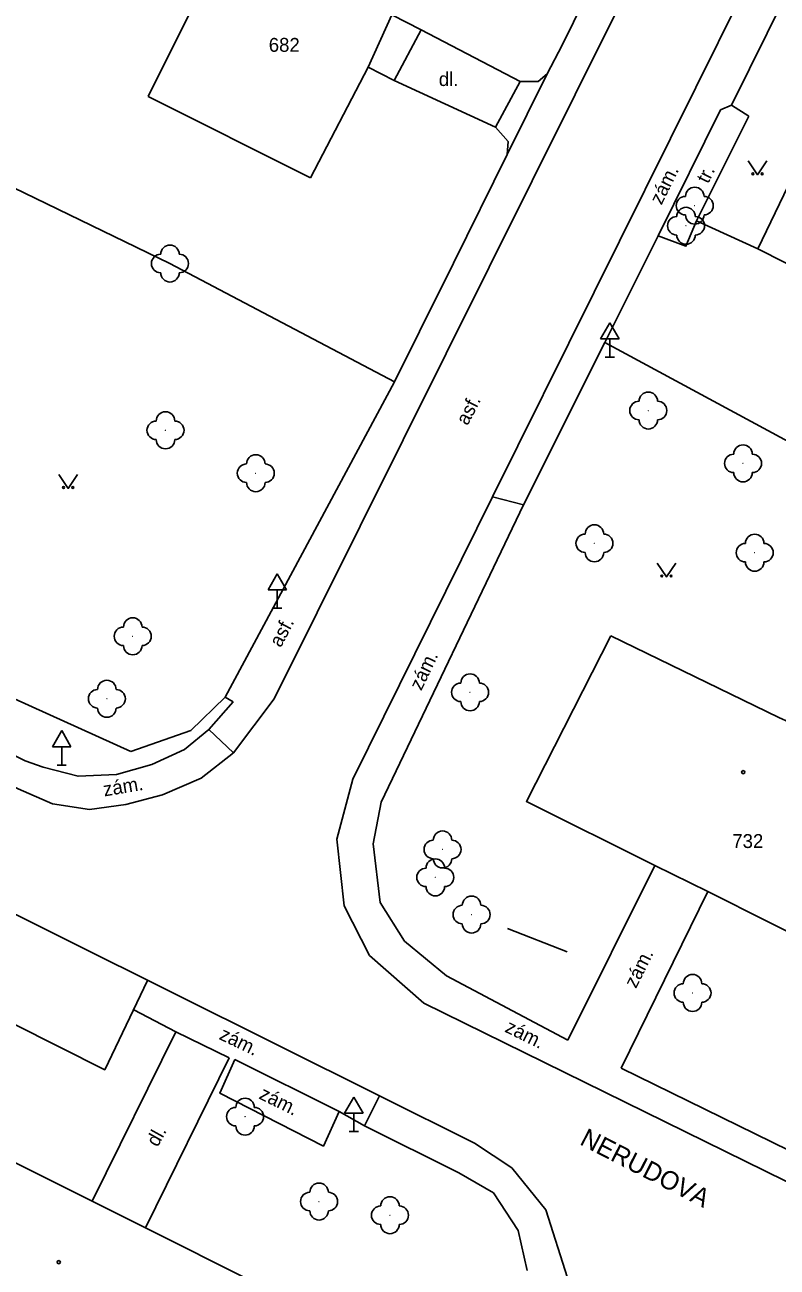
# Model space of a CAD drawing. Extents: x -794191 to -788944, y -1117087 to -1105044.
# Drawn here: x -791348.7 to -791308, y -1110107.8 to -1110040.6 of the extents above; entities that cross this region are included whole.
import ezdxf

# ---------------------------------------------------------------- set-up
doc = ezdxf.new("R2010")
doc.units = 0
for name, color, linetype in [('Doplněk polohopisu', 7, 'Continuous'), ('Doplňkové značky', 7, 'Continuous'), ('Hranice - ploty_ zdi', 7, 'Continuous'), ('Komunikace', 7, 'Continuous'), ('Názvy ulic_ silnic_ žel_', 7, 'Continuous'), ('Pomocné popisy', 7, 'Continuous'), ('Stavební objekty', 7, 'Continuous'), ('Výškopis', 7, 'Continuous'), ('Zeleň', 7, 'Continuous'), ('Značky druhů budov', 7, 'Continuous'), ('Značky druhů pozemků', 7, 'Continuous'), ('Čísla popisná', 7, 'Continuous')]:
    doc.layers.add(name, color=color, linetype=linetype)

msp = doc.modelspace()

# ---------------------------------------------------------------- linework, layer by layer
at = {"layer": 'Doplněk polohopisu'}
for p, q in [((-791321.89, -1110043.69), (-791327.24, -1110040.91)), ((-791328.71, -1110043.64), (-791323.22, -1110046.16)), ((-791317.32, -1110057.81), (-791314.43, -1110052.04)), ((-791302.03, -1110066.07), (-791317.32, -1110057.81)), ((-791321.71, -1110066.59), (-791329.4, -1110082.68)), ((-791323.39, -1110066.15), (-791321.71, -1110066.59)), ((-791348.65, -1110080.43), (-791364.73, -1110072.46)), ((-791338.72, -1110078.74), (-791337.4, -1110077.24)), ((-791337.83, -1110076.99), (-791337.4, -1110077.24)), ((-791337.38, -1110080), (-791338.72, -1110078.74)), ((-791329.4, -1110082.68), (-791329.84, -1110084.93)), ((-791329.84, -1110084.93), (-791329.46, -1110088.09)), ((-791329.46, -1110088.09), (-791328.15, -1110090.19)), ((-791328.15, -1110090.19), (-791325.88, -1110092.07)), ((-791325.88, -1110092.07), (-791319.31, -1110095.54)), ((-791340.5, -1110095.1), (-791342.78, -1110093.9)), ((-791345.03, -1110104.25), (-791340.5, -1110095.1)), ((-791340.5, -1110095.1), (-791337.62, -1110096.49)), ((-791337.62, -1110096.49), (-791342.14, -1110105.69)), ((-791316.43, -1110097.06), (-791299.95, -1110105.16)), ((-791330.3, -1110100.17), (-791329.49, -1110098.56)), ((-791323.34, -1110103.8), (-791325.21, -1110102.72)), ((-791322, -1110105.84), (-791323.34, -1110103.8))]:
    msp.add_line(p, q, dxfattribs=at)
for points in [[(-791314.43, -1110052.04), (-791311.06, -1110045.23), (-791310.47, -1110044.98)], [(-791314.43, -1110052.04), (-791312.94, -1110052.61), (-791312.36, -1110051.23)], [(-791338.72, -1110078.74), (-791340.04, -1110079.83), (-791341.79, -1110080.63), (-791343.71, -1110081.17), (-791345.78, -1110081.27), (-791347.68, -1110080.78), (-791348.65, -1110080.43)], [(-791325.21, -1110102.72), (-791330.3, -1110100.17), (-791331.68, -1110099.4), (-791337.31, -1110096.59)], [(-791321.51, -1110108), (-791322, -1110105.84)]]:
    msp.add_lwpolyline(points, dxfattribs=at)
at = {"layer": 'Doplňkové značky'}
for p, q in [((-791317.05, -1110056.744), (-791317.55, -1110057.61)), ((-791317.05, -1110056.744), (-791316.55, -1110057.61)), ((-791317.55, -1110057.61), (-791316.55, -1110057.61)), ((-791317.05, -1110058.61), (-791317.05, -1110057.61)), ((-791317.3, -1110058.61), (-791316.8, -1110058.61)), ((-791335.02, -1110070.314), (-791335.52, -1110071.18)), ((-791335.02, -1110070.314), (-791334.52, -1110071.18)), ((-791335.52, -1110071.18), (-791334.52, -1110071.18)), ((-791335.02, -1110072.18), (-791335.02, -1110071.18)), ((-791335.27, -1110072.18), (-791334.77, -1110072.18)), ((-791346.67, -1110078.804), (-791347.17, -1110079.67)), ((-791346.67, -1110078.804), (-791346.17, -1110079.67)), ((-791347.17, -1110079.67), (-791346.17, -1110079.67)), ((-791346.67, -1110080.67), (-791346.67, -1110079.67)), ((-791346.92, -1110080.67), (-791346.42, -1110080.67)), ((-791330.88, -1110098.624), (-791331.38, -1110099.49)), ((-791330.88, -1110098.624), (-791330.38, -1110099.49)), ((-791331.38, -1110099.49), (-791330.38, -1110099.49)), ((-791330.88, -1110100.49), (-791330.88, -1110099.49)), ((-791331.13, -1110100.49), (-791330.63, -1110100.49))]:
    msp.add_line(p, q, dxfattribs=at)
at = {"layer": 'Hranice - ploty_ zdi'}
for p, q in [((-791302.4, -1110028.6), (-791310.47, -1110044.98)), ((-791328.83, -1110040.09), (-791327.24, -1110040.91)), ((-791320.44, -1110043.28), (-791319.63, -1110041.74)), ((-791321.89, -1110043.69), (-791323.22, -1110046.16)), ((-791322.6, -1110047.64), (-791320.44, -1110043.28)), ((-791321.89, -1110043.69), (-791320.93, -1110043.69)), ((-791320.93, -1110043.69), (-791320.44, -1110043.28)), ((-791310.47, -1110044.98), (-791309.53, -1110045.57)), ((-791322.55, -1110046.94), (-791323.22, -1110046.16)), ((-791322.6, -1110047.64), (-791322.55, -1110046.94)), ((-791325.49, -1110053.53), (-791322.6, -1110047.64)), ((-791325.49, -1110053.53), (-791327.34, -1110057.22)), ((-791328.69, -1110059.93), (-791327.34, -1110057.22)), ((-791337.83, -1110076.99), (-791328.69, -1110059.93)), ((-791339.7, -1110078.79), (-791337.83, -1110076.99)), ((-791342.94, -1110079.94), (-791339.7, -1110078.79)), ((-791322.57, -1110089.5), (-791319.36, -1110090.76))]:
    msp.add_line(p, q, dxfattribs=at)
for points in [[(-791385.73, -1110030.55), (-791367.46, -1110040.61), (-791340.82, -1110053.54), (-791328.69, -1110059.93)], [(-791319.63, -1110041.74), (-791315.94, -1110034.22), (-791315.64, -1110033.62)], [(-791327.24, -1110040.91), (-791328.71, -1110043.64), (-791330.11, -1110042.93)]]:
    msp.add_lwpolyline(points, dxfattribs=at)
at = {"layer": 'Komunikace'}
for p, q in [((-791312.4, -1110044.02), (-791298.62, -1110016.21)), ((-791323.39, -1110066.15), (-791312.4, -1110044.02)), ((-791321.71, -1110066.59), (-791317.32, -1110057.81)), ((-791330.94, -1110081.43), (-791323.39, -1110066.15)), ((-791331.8, -1110084.68), (-791330.94, -1110081.43)), ((-791331.4, -1110088.27), (-791331.8, -1110084.68)), ((-791319.31, -1110095.54), (-791314.62, -1110086.09)), ((-791316.43, -1110097.06), (-791311.76, -1110087.5)), ((-791330.03, -1110090.97), (-791331.4, -1110088.27)), ((-791327.1, -1110093.54), (-791330.03, -1110090.97)), ((-791292.95, -1110110.37), (-791327.1, -1110093.54)), ((-791324.36, -1110101.12), (-791322.35, -1110102.44)), ((-791322.35, -1110102.44), (-791320.5, -1110104.72)), ((-791320.5, -1110104.72), (-791319.34, -1110108.39))]:
    msp.add_line(p, q, dxfattribs=at)
for points in [[(-791335.18, -1110077.09), (-791314.28, -1110035.05), (-791310.21, -1110026.85), (-791307.83, -1110022.09), (-791303.6, -1110013.76)], [(-791335.18, -1110077.09), (-791337.38, -1110080), (-791339.13, -1110081.37), (-791341.22, -1110082.28), (-791343.2, -1110082.79), (-791345.16, -1110083.06), (-791347.17, -1110082.77), (-791349.02, -1110081.95), (-791368.27, -1110072.34), (-791395.89, -1110058.51), (-791414.71, -1110049.1), (-791416.05, -1110048.94)], [(-791351.96, -1110087.36), (-791329.49, -1110098.56), (-791324.36, -1110101.12)], [(-791342.03, -1110092.32), (-791344.34, -1110097.14), (-791356.69, -1110090.92), (-791355.59, -1110088.9)], [(-791331.68, -1110099.4), (-791332.53, -1110101.27), (-791338.12, -1110098.41), (-791337.31, -1110096.59)]]:
    msp.add_lwpolyline(points, dxfattribs=at)
at = {"layer": 'Stavební objekty'}
for p, q in [((-791341.99, -1110044.5), (-791334.62, -1110029.64)), ((-791328.83, -1110040.09), (-791330.11, -1110042.93)), ((-791330.11, -1110042.93), (-791333.23, -1110048.91)), ((-791341.99, -1110044.5), (-791333.23, -1110048.91)), ((-791309.05, -1110052.74), (-791306.4, -1110047.21)), ((-791342.14, -1110105.69), (-791345.03, -1110104.25)), ((-791336.35, -1110108.6), (-791342.14, -1110105.69))]:
    msp.add_line(p, q, dxfattribs=at)
for points in [[(-791309.05, -1110052.74), (-791312.36, -1110051.23), (-791309.53, -1110045.57)], [(-791268.85, -1110072.76), (-791271.75, -1110071.35), (-791274.44, -1110070), (-791277.13, -1110068.66), (-791279.82, -1110067.32), (-791282.49, -1110065.98), (-791285.12, -1110064.67), (-791287.69, -1110063.39), (-791290.23, -1110062.13), (-791292.77, -1110060.87), (-791295.42, -1110059.54), (-791298.1, -1110058.21), (-791300.75, -1110056.88), (-791303.46, -1110055.55), (-791306.13, -1110054.22), (-791309.05, -1110052.74)], [(-791314.62, -1110086.09), (-791321.56, -1110082.63), (-791316.99, -1110073.68)], [(-791280.94, -1110091.57), (-791288, -1110088), (-791288.45, -1110087.81), (-791297.44, -1110083.5), (-791307.36, -1110078.35), (-791307.91, -1110078.09), (-791316.99, -1110073.68)], [(-791311.76, -1110087.5), (-791314.62, -1110086.09)], [(-791285.47, -1110100.55), (-791292.4, -1110097.1), (-791295.28, -1110095.68), (-791305.16, -1110090.82), (-791311.76, -1110087.5)], [(-791345.03, -1110104.25), (-791352.82, -1110100.36), (-791361.53, -1110095.98), (-791364.41, -1110094.54), (-791372.39, -1110090.58)]]:
    msp.add_lwpolyline(points, dxfattribs=at)
at = {"layer": 'Výškopis'}
msp.add_line((-791362.46, -1110071.06), (-791342.94, -1110079.94), dxfattribs=at)
at = {"layer": 'Zeleň'}
for centre in [(-791312.46, -1110050.41), (-791312.93, -1110051.5), (-791340.82, -1110053.54), (-791314.97, -1110061.49), (-791341.06, -1110062.56), (-791309.85, -1110064.35), (-791336.18, -1110064.88), (-791317.88, -1110068.67), (-791309.22, -1110069.18), (-791342.83, -1110073.7), (-791324.6, -1110076.73), (-791344.23, -1110077.08), (-791326.09, -1110085.23), (-791326.48, -1110086.74), (-791324.52, -1110088.75), (-791312.58, -1110092.99), (-791336.76, -1110099.68), (-791332.76, -1110104.27), (-791328.93, -1110105.01)]:
    msp.add_circle(centre, 0.0005, dxfattribs=at)
for centre, start, end in [((-791312.96, -1110050.41), 89.99999, 269.99999), ((-791312.46, -1110049.91), 0, 179.99999), ((-791311.96, -1110050.41), 270, 89.99999), ((-791312.93, -1110051), 0, 179.99999), ((-791313.43, -1110051.5), 89.99999, 269.99999), ((-791312.46, -1110050.91), 179.99999, 359.99999), ((-791312.43, -1110051.5), 270, 89.99999), ((-791340.82, -1110053.04), 0, 179.99999), ((-791312.93, -1110052), 179.99999, 359.99999), ((-791341.32, -1110053.54), 89.99999, 269.99999), ((-791340.32, -1110053.54), 270, 89.99999), ((-791340.82, -1110054.04), 179.99999, 359.99999), ((-791314.97, -1110060.99), 0, 179.99999), ((-791315.47, -1110061.49), 89.99999, 269.99999), ((-791314.47, -1110061.49), 270, 89.99999), ((-791341.06, -1110062.06), 0, 179.99999), ((-791314.97, -1110061.99), 179.99999, 359.99999), ((-791341.56, -1110062.56), 89.99999, 269.99999), ((-791340.56, -1110062.56), 270, 89.99999), ((-791341.06, -1110063.06), 179.99999, 359.99999), ((-791309.85, -1110063.85), 0, 179.99999), ((-791336.18, -1110064.38), 0, 179.99999), ((-791310.35, -1110064.35), 89.99999, 269.99999), ((-791309.35, -1110064.35), 270, 89.99999), ((-791336.68, -1110064.88), 89.99999, 269.99999), ((-791335.68, -1110064.88), 270, 89.99999), ((-791336.18, -1110065.38), 179.99999, 359.99999), ((-791309.85, -1110064.85), 179.99999, 359.99999), ((-791317.88, -1110068.17), 0, 179.99999), ((-791318.38, -1110068.67), 89.99999, 269.99999), ((-791317.38, -1110068.67), 270, 89.99999), ((-791309.72, -1110069.18), 89.99999, 269.99999), ((-791309.22, -1110068.68), 0, 179.99999), ((-791308.72, -1110069.18), 270, 89.99999), ((-791317.88, -1110069.17), 179.99999, 359.99999), ((-791309.22, -1110069.68), 179.99999, 359.99999), ((-791342.83, -1110073.2), 0, 179.99999), ((-791343.33, -1110073.7), 89.99999, 269.99999), ((-791342.33, -1110073.7), 270, 89.99999), ((-791342.83, -1110074.2), 179.99999, 359.99999), ((-791344.23, -1110076.58), 0, 179.99999), ((-791324.6, -1110076.23), 0, 179.99999), ((-791344.73, -1110077.08), 89.99999, 269.99999), ((-791343.73, -1110077.08), 270, 89.99999), ((-791325.1, -1110076.73), 89.99999, 269.99999), ((-791324.1, -1110076.73), 270, 89.99999), ((-791324.6, -1110077.23), 179.99999, 359.99999), ((-791344.23, -1110077.58), 179.99999, 359.99999), ((-791326.59, -1110085.23), 89.99999, 269.99999), ((-791326.09, -1110084.73), 0, 179.99999), ((-791325.59, -1110085.23), 270, 89.99999), ((-791326.48, -1110086.24), 0, 179.99999), ((-791326.09, -1110085.73), 179.99999, 359.99999), ((-791326.98, -1110086.74), 89.99999, 269.99999), ((-791325.98, -1110086.74), 270, 89.99999), ((-791326.48, -1110087.24), 179.99999, 359.99999), ((-791324.52, -1110088.25), 0, 179.99999), ((-791325.02, -1110088.75), 89.99999, 269.99999), ((-791324.02, -1110088.75), 270, 89.99999), ((-791324.52, -1110089.25), 179.99999, 359.99999), ((-791312.58, -1110092.49), 0, 179.99999), ((-791313.08, -1110092.99), 89.99999, 269.99999), ((-791312.08, -1110092.99), 270, 89.99999), ((-791312.58, -1110093.49), 179.99999, 359.99999), ((-791336.76, -1110099.18), 0, 179.99999), ((-791337.26, -1110099.68), 89.99999, 269.99999), ((-791336.26, -1110099.68), 270, 89.99999), ((-791336.76, -1110100.18), 179.99999, 359.99999), ((-791332.76, -1110103.77), 0, 179.99999), ((-791333.26, -1110104.27), 89.99999, 269.99999), ((-791332.26, -1110104.27), 270, 89.99999), ((-791328.93, -1110104.51), 0, 179.99999), ((-791332.76, -1110104.77), 179.99999, 359.99999), ((-791329.43, -1110105.01), 89.99999, 269.99999), ((-791328.43, -1110105.01), 270, 89.99999), ((-791328.93, -1110105.51), 179.99999, 359.99999)]:
    msp.add_arc(centre, 0.5, start, end, dxfattribs=at)
at = {"layer": 'Značky druhů budov'}
for centre in [(-791309.84, -1110081.05), (-791346.83, -1110107.55)]:
    msp.add_circle(centre, 0.0875, dxfattribs=at)
at = {"layer": 'Značky druhů pozemků'}
for points in [[(-791309.57, -1110047.99), (-791309.07, -1110048.74), (-791308.57, -1110047.99)], [(-791346.82, -1110064.95), (-791346.32, -1110065.7), (-791345.82, -1110064.95)], [(-791314.49, -1110069.74), (-791313.99, -1110070.49), (-791313.49, -1110069.74)]]:
    msp.add_lwpolyline(points, dxfattribs=at)
for centre in [(-791309.32, -1110048.69), (-791308.82, -1110048.69), (-791346.57, -1110065.65), (-791346.07, -1110065.65), (-791314.24, -1110070.44), (-791313.74, -1110070.44)]:
    msp.add_circle(centre, 0.05, dxfattribs=at)

# ---------------------------------------------------------------- texts
at = {"layer": 'Názvy ulic_ silnic_ žel_'}
msp.add_text('NERUDOVA', height=1, rotation=332.81915, dxfattribs=at).set_placement((-791318.73, -1110101.16))
at = {"layer": 'Pomocné popisy'}
msp.add_text('dl.', height=0.75, dxfattribs=at).set_placement((-791326.29, -1110043.94))
for s, rotation, p in [('zám.', 63.67101, (-791314.26, -1110050.41)), ('tr.', 63.43495, (-791311.74, -1110049.26)), ('asf.', 62.47697, (-791324.74, -1110062.34)), ('asf.', 62.47697, (-791334.83, -1110074.349)), ('zám.', 64.45516, (-791327.24, -1110076.68)), ('zám.', 9.52092, (-791344.365, -1110082.364)), ('zám.', 63.31382, (-791315.64, -1110092.78)), ('zám.', 333.76473, (-791322.77, -1110095.07)), ('zám.', 334.47491, (-791338.213, -1110095.47)), ('zám.', 333.67171, (-791336.06, -1110098.68)), ('dl.', 60.97325, (-791341.49, -1110101.36))]:
    msp.add_text(s, height=0.75, rotation=rotation, dxfattribs=at).set_placement(p)
at = {"layer": 'Čísla popisná'}
for s, p in [('682', (-791335.48, -1110042.09)), ('732', (-791310.43, -1110085.15))]:
    msp.add_text(s, height=0.75, dxfattribs=at).set_placement(p)

doc.saveas('drawing.dxf')
